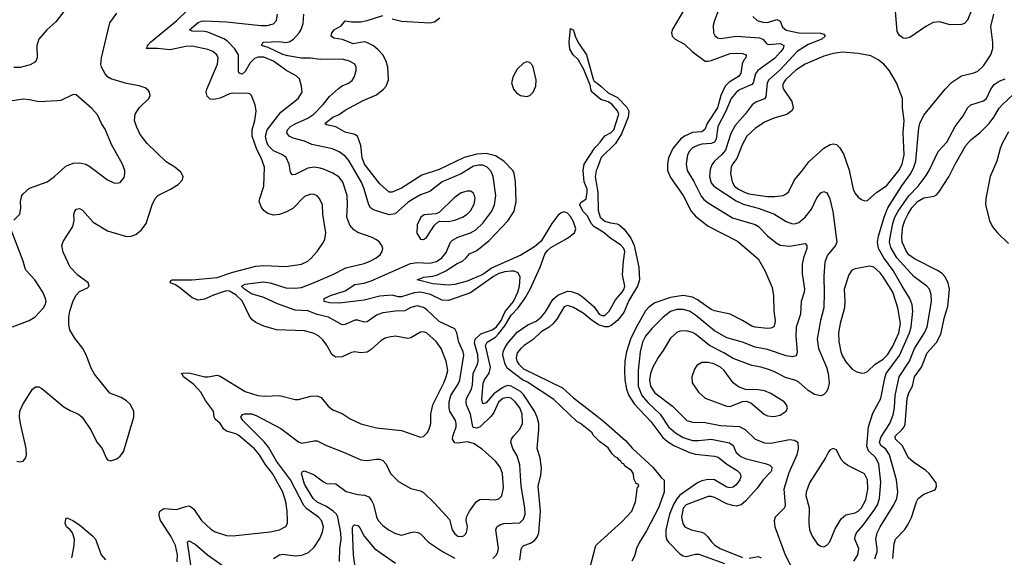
# Model space of a CAD drawing. Header units: inches. Extents: x 1173000 to 1307049, y 522583 to 678455.
# Tile 372 of 617: x 1256308 to 1262604, y 593174 to 596615. Entities that reach past the tile are written whole.
import ezdxf

# ---------------------------------------------------------------- set-up
doc = ezdxf.new("R2010")
doc.units = ezdxf.units.IN
doc.header["$MEASUREMENT"] = 0
doc.layers.add('B2559', color=7, linetype='Continuous')
doc.layers.add('B2569', color=7, linetype='Continuous')

msp = doc.modelspace()

# ---------------------------------------------------------------- linework, layer by layer
at = {"layer": 'B2559', "color": 5}
for points, elevation in [([(1257314, 593146), (1257317.4, 593190), (1257303.7, 593250), (1257274.5, 593310), (1257208.1, 593410), (1257200.9, 593430), (1257199.2, 593450), (1257205, 593470), (1257230, 593486), (1257310, 593479.7), (1257370, 593500.2), (1257390, 593502.8), (1257399.3, 593499.3), (1257422, 593482), (1257471.5, 593410), (1257530, 593354), (1257557.6, 593337.6), (1257630, 593313.8), (1257670, 593311.4), (1257910, 593336.9), (1257969.8, 593350.2), (1258008.8, 593371.2), (1258019.7, 593390), (1258020.4, 593410), (1258019.1, 593470), (1258010.4, 593530), (1257989.9, 593590), (1257924.6, 593710), (1257877.4, 593770), (1257841.1, 593830), (1257810, 593869.2), (1257710, 593953.3), (1257690, 593964.1), (1257630, 593982.3), (1257614.1, 593994.1), (1257589.5, 594029.5), (1257558.7, 594058.7), (1257551.9, 594070), (1257546.5, 594110), (1257497.1, 594177.1), (1257465.8, 594230), (1257420.4, 594280.4), (1257354.7, 594330), (1257347.2, 594347.2), (1257341.2, 594350), (1257348.2, 594351.8), (1257390, 594355), (1257491.1, 594328.9), (1257511.7, 594328.3), (1257570, 594339.7), (1257590, 594334), (1257750, 594234.2), (1257830, 594210.1), (1257874.5, 594205.5), (1257970, 594210.3), (1258070, 594184.4), (1258090, 594184.4), (1258170, 594204.2), (1258210, 594206.4), (1258235.8, 594195.8), (1258281.2, 594141.2), (1258310, 594117.1), (1258370, 594093.4), (1258420.2, 594060.2), (1258490, 594029.1), (1258590, 594001.8), (1258750, 593985), (1258870, 593943.7), (1258890, 593946.7), (1258914, 593970), (1258926.5, 593993.5), (1258936.9, 594030), (1258936.2, 594090), (1258948.9, 594150), (1259019.9, 594290), (1259036, 594330), (1259044.6, 594370), (1259035.5, 594430), (1259002.8, 594510), (1258970, 594555.7), (1258910, 594609.8), (1258890, 594617.7), (1258870, 594614.8), (1258810, 594578), (1258790, 594574), (1258710, 594589.8), (1258670, 594583.5), (1258644.3, 594575.7), (1258618.7, 594561.3), (1258555.7, 594504.3), (1258530, 594487.7), (1258490, 594481.5), (1258450, 594488.4), (1258430, 594484.7), (1258370, 594457.4), (1258330, 594454.8), (1258305.3, 594470), (1258270, 594534.3), (1258246.1, 594566.1), (1258219.7, 594590), (1258190, 594607), (1258130, 594622.3), (1257950, 594628.7), (1257870, 594653.6), (1257817.3, 594677.3), (1257794.8, 594694.8), (1257777.4, 594717.4), (1257730, 594815), (1257690, 594853.6), (1257650, 594877.8), (1257630, 594879), (1257610, 594873.3), (1257548.1, 594851.9), (1257490, 594825), (1257450, 594819.3), (1257410, 594834), (1257330, 594901.3), (1257300, 594920), (1257269.7, 594930), (1257275.1, 594944.9), (1257282, 594950), (1257410.3, 594950.3), (1257570, 594964.5), (1257670, 594999), (1257817.5, 595037.5), (1257870, 595042.1), (1258010, 595034.2), (1258110, 595050.2), (1258149.9, 595070.1), (1258170, 595085.8), (1258210.9, 595130), (1258250.8, 595190), (1258259.3, 595210), (1258264.5, 595250), (1258247, 595370), (1258244.8, 595430), (1258225.7, 595470), (1258210, 595486.9), (1258190, 595496.4), (1258170, 595497.7), (1258130, 595482.2), (1258053.5, 595406.5), (1258015, 595385), (1257970, 595367.5), (1257930, 595364.2), (1257894.7, 595374.7), (1257871.5, 595391.5), (1257853.3, 595413.3), (1257839.8, 595450), (1257842.5, 595470), (1257869.8, 595550), (1257874.3, 595670), (1257851.9, 595730), (1257824.5, 595784.5), (1257794.7, 595870), (1257794.6, 595910), (1257810.5, 595970), (1257819.1, 596030), (1257814.5, 596070), (1257789.6, 596129.6), (1257779.6, 596139.6), (1257770, 596142), (1257670, 596143.4), (1257650, 596139.5), (1257590, 596111.5), (1257550, 596103.8), (1257526.9, 596106.9), (1257506.1, 596126.1), (1257499.3, 596150), (1257504.1, 596170), (1257573.2, 596330), (1257576.2, 596370), (1257568.5, 596390), (1257543, 596410), (1257510, 596423.4), (1257410, 596444.8), (1257370, 596443.2), (1257270, 596421.2), (1257190, 596429.3), (1257117, 596430), (1257123.9, 596436.1), (1257125.2, 596450), (1257144.9, 596470), (1257313.6, 596610), (1257450, 596742.6)], 880), ([(1256590, 596666.6), (1256539.7, 596600.3), (1256482.4, 596550), (1256430, 596489.5), (1256416.9, 596450), (1256419.6, 596370), (1256410, 596345.6), (1256375.1, 596324.9), (1256310, 596307.8), (1256270, 596308.1)], 920), ([(1256289.5, 593789.5), (1256310, 593784.5), (1256331.1, 593790), (1256346.6, 593810), (1256350.9, 593830), (1256349.7, 593870), (1256312.7, 594030), (1256307, 594070), (1256309.3, 594110), (1256327.3, 594152.7), (1256390, 594249.1), (1256410, 594265.5), (1256430, 594265.5), (1256450, 594253.8), (1256590, 594136.1), (1256630, 594112.9), (1256684, 594090), (1256708, 594070), (1256764.9, 593984.9), (1256802, 593910), (1256836.3, 593870), (1256861, 593810), (1256870, 593798), (1256890, 593791), (1256930, 593804.9), (1256950, 593822), (1256971.8, 593850), (1257038.7, 594070), (1257036.9, 594110), (1257014.2, 594154.2), (1256990, 594175.6), (1256955.8, 594195.8), (1256884.4, 594224.4), (1256786.3, 594346.3), (1256764.6, 594384.6), (1256732.5, 594470), (1256711.3, 594510), (1256658.2, 594578.2), (1256629, 594629), (1256622, 594662), (1256622.6, 594710), (1256629, 594750), (1256650, 594814.3), (1256670, 594851.6), (1256690, 594874.9), (1256740.9, 594899.1), (1256753.2, 594910), (1256746, 594930), (1256679.4, 594979.4), (1256630.7, 595030), (1256586, 595126), (1256578.2, 595170), (1256585.6, 595194.4), (1256648, 595290), (1256655.8, 595330), (1256655.1, 595370), (1256659.7, 595390), (1256670, 595401.3), (1256690, 595405.3), (1256710, 595394.9), (1256778.1, 595318.1), (1256870, 595262.9), (1256990, 595227.8), (1257021.2, 595230), (1257050, 595240.7), (1257087.2, 595270), (1257116.1, 595310), (1257155.3, 595430), (1257173.3, 595470), (1257192.3, 595490), (1257273.2, 595530), (1257320.5, 595559.5), (1257349.3, 595590), (1257352.7, 595610), (1257337.7, 595637.7), (1257299.3, 595670), (1257245, 595705), (1257122.2, 595822.2), (1257079.2, 595879.2), (1257054.2, 595930), (1257042.7, 595970), (1257045.7, 596010), (1257071.3, 596050), (1257132.8, 596110), (1257141.3, 596130), (1257138, 596150), (1257130, 596163.7), (1257110, 596177.4), (1257071.8, 596191.8), (1256990, 596206.6), (1256890, 596235), (1256870, 596248.8), (1256852.4, 596272.4), (1256831.6, 596310), (1256827.4, 596327.4), (1256831.9, 596370), (1256884.9, 596595.1), (1256930, 596657.1)], 920), ([(1257930, 593166.4), (1257970, 593190.1), (1257990, 593194.3), (1258070, 593182.8), (1258112.3, 593187.7), (1258155, 593205), (1258190, 593239), (1258226.3, 593293.7), (1258244.1, 593335.9), (1258249.9, 593370), (1258237.7, 593410), (1258219.4, 593430), (1258143.7, 593483.7), (1258124.8, 593504.8), (1258039.7, 593670), (1257950.7, 593790), (1257898.9, 593878.9), (1257872.2, 593912.2), (1257735.4, 594050), (1257721.1, 594070), (1257732.3, 594087.7), (1257747.5, 594092.5), (1257790, 594091.4), (1257820.8, 594080.8), (1257978, 593998), (1258090, 593912.6), (1258110, 593905), (1258190, 593920.3), (1258210, 593918.5), (1258270, 593889), (1258390, 593843.2), (1258490, 593798.6), (1258530, 593793.2), (1258590, 593802.3), (1258610, 593801.1), (1258630, 593793.6), (1258650.8, 593770.8), (1258679.6, 593710), (1258730, 593659.3), (1258810, 593614), (1258870, 593600.3), (1258890, 593588.8), (1258961, 593521), (1259056.8, 593416.8), (1259073.7, 593350), (1259090, 593325.3), (1259110, 593310.4), (1259130, 593307.6), (1259147.9, 593312.1), (1259165.1, 593330), (1259171, 593369), (1259163.1, 593410), (1259164.4, 593430), (1259185.1, 593470), (1259228.1, 593531.9), (1259250, 593543.5), (1259270, 593546), (1259350, 593541.5), (1259370.8, 593549.2), (1259390, 593568.2), (1259400.7, 593619.3), (1259396.1, 593710), (1259380.3, 593750), (1259350.8, 593790), (1259265.8, 593865.8), (1259210, 593903), (1259170, 593913.5), (1259110, 593905.4), (1259090, 593907.4), (1259076.2, 593930), (1259077.2, 593950), (1259097.9, 594010), (1259099.1, 594030), (1259095, 594050), (1259058.6, 594110), (1259053.4, 594130), (1259053.7, 594170), (1259065.8, 594210), (1259113.3, 594286.7), (1259122, 594310), (1259147.6, 594467.6), (1259142.8, 594490), (1259116.7, 594550), (1259104.2, 594610), (1259090, 594635.8), (1258990, 594683.9), (1258910, 594758.8), (1258890, 594772.4), (1258850, 594782.5), (1258810, 594771.9), (1258770, 594750.4), (1258710, 594748.4), (1258630, 594738.5), (1258590, 594722.6), (1258530, 594681.8), (1258510, 594678.2), (1258470, 594691.9), (1258450, 594691.7), (1258390, 594664.1), (1258370, 594662.2), (1258282.4, 594710), (1258210, 594728.2), (1258150, 594750.7), (1258070, 594755.4), (1257956.4, 594796.4), (1257870, 594836.4), (1257790, 594860.1), (1257744.5, 594890), (1257725.6, 594910), (1257750, 594923), (1257863.9, 594936.1), (1257910, 594930.1), (1258010, 594899), (1258070, 594896), (1258110, 594901.1), (1258187.4, 594930), (1258310, 594984.5), (1258392.6, 595027.4), (1258510, 595054.2), (1258549.5, 595070), (1258587.3, 595090), (1258613.3, 595110), (1258626, 595130), (1258629.6, 595150), (1258624.2, 595170), (1258609.6, 595190), (1258590, 595206.6), (1258561.1, 595221.1), (1258470, 595252.8), (1258443.9, 595270), (1258419.5, 595299.5), (1258399.9, 595350), (1258403.7, 595430), (1258401, 595490), (1258373.7, 595573.7), (1258350, 595606.6), (1258310, 595631.4), (1258250, 595657.4), (1258230, 595665), (1258190, 595669.8), (1258150, 595663.7), (1258070, 595624), (1258050, 595622.2), (1258038.6, 595638.6), (1258031.8, 595690), (1258011.7, 595731.7), (1257989, 595749), (1257930, 595776.2), (1257897.1, 595810), (1257887.9, 595830), (1257879.9, 595870), (1257890.4, 595910), (1257977.1, 596022.9), (1258088, 596110), (1258113.3, 596150), (1258110.9, 596190), (1258096.1, 596236.1), (1258075.3, 596255.3), (1258010, 596291.4), (1257929.9, 596350), (1257870, 596375.2), (1257830, 596374.2), (1257810, 596366.4), (1257781.2, 596338.8), (1257750, 596282.6), (1257730, 596266.6), (1257716, 596270), (1257710, 596275.1), (1257707.2, 596287.2), (1257706.7, 596390), (1257682, 596430), (1257637, 596477), (1257612.3, 596492.3), (1257510, 596534.8), (1257490, 596539.2), (1257410, 596540.7), (1257393, 596550), (1257450, 596596.1), (1257470, 596604.6), (1257490, 596606.2), (1257630, 596600.5), (1257850, 596576.3), (1257890, 596576.8), (1257931.9, 596588.1), (1257951, 596610), (1257956.4, 596650)], 860), ([(1259333, 593167), (1259356.5, 593190), (1259366.3, 593210), (1259369, 593230), (1259353.3, 593350), (1259358.9, 593370), (1259377.3, 593382.7), (1259404, 593390), (1259505.4, 593394.6), (1259530, 593417.6), (1259539.2, 593450), (1259539, 593490), (1259515.1, 593630), (1259505.9, 593765.9), (1259490, 593823), (1259461.1, 593870), (1259448.2, 593910), (1259452.8, 593930), (1259465.6, 593950), (1259506.7, 593993.3), (1259522.4, 594030), (1259520.4, 594090), (1259505, 594130), (1259476.9, 594170), (1259450, 594191.9), (1259430, 594197.3), (1259397.2, 594190), (1259370, 594166.2), (1259338.9, 594101.1), (1259322.2, 594077.8), (1259251.5, 594008.5), (1259230, 593999.6), (1259210, 594004.7), (1259205.4, 594010), (1259190.4, 594089.6), (1259165.6, 594150), (1259162.3, 594170), (1259165.9, 594190), (1259196.7, 594250), (1259203.2, 594276.8), (1259207.8, 594350), (1259235.2, 594410), (1259239.7, 594430), (1259236.5, 594470), (1259216.5, 594543.5), (1259220.9, 594570), (1259256.8, 594603.2), (1259330, 594630.4), (1259357.1, 594650), (1259386.8, 594690), (1259413, 594747), (1259466.5, 594810), (1259492.8, 594870), (1259503.3, 594910), (1259507.4, 594967.4), (1259495, 594995), (1259470, 595006), (1259450, 595006), (1259410, 595000.8), (1259372.2, 594990), (1259337.2, 594970), (1259190, 594865.5), (1259050, 594818), (1259010, 594819.6), (1258935.1, 594855.1), (1258870, 594871.7), (1258830, 594867.3), (1258750, 594841.4), (1258730, 594841.8), (1258690, 594851.8), (1258610, 594846.2), (1258510, 594819.4), (1258350, 594799.6), (1258290, 594801.6), (1258255.1, 594810), (1258254.5, 594814.5), (1258254, 594830), (1258296.3, 594850), (1258390, 594879.6), (1258450, 594918.8), (1258510.6, 594929.4), (1258556.4, 594943.6), (1258806.2, 595053.8), (1258850, 595061.2), (1258930, 595056.9), (1258972.1, 595067.9), (1259007.1, 595090), (1259035, 595125), (1259063.7, 595190), (1259076.2, 595203.8), (1259110, 595223.1), (1259190, 595249.6), (1259224.1, 595270), (1259268.6, 595311.4), (1259325.9, 595390), (1259344.1, 595430), (1259353.1, 595490), (1259335.9, 595610), (1259322.4, 595642.4), (1259297.1, 595670), (1259270, 595682.5), (1259243.8, 595683.8), (1259210, 595676.1), (1259130, 595628.8), (1259010, 595576.9), (1258930, 595514), (1258870, 595492.9), (1258830, 595471.1), (1258793, 595447), (1258708.4, 595371.6), (1258670, 595366.5), (1258570, 595397), (1258551, 595411), (1258540.6, 595430), (1258511.6, 595530), (1258494.8, 595570), (1258413.2, 595713.2), (1258390, 595741.8), (1258350, 595768.9), (1258307.1, 595787.1), (1258175.7, 595815.7), (1258130, 595837.5), (1258055.9, 595855.9), (1258030.8, 595870), (1258016.2, 595890), (1258021, 595910), (1258039.4, 595930), (1258070, 595948.9), (1258150, 595984.6), (1258187.8, 596010), (1258248.3, 596071.7), (1258290, 596123.8), (1258345.9, 596174.1), (1258369.2, 596190.8), (1258411.2, 596208.8), (1258433.8, 596226.2), (1258448.6, 596250), (1258459.7, 596290), (1258459.7, 596310), (1258451.2, 596330), (1258417.6, 596350), (1258370, 596361.8), (1258230, 596359.1), (1258168.4, 596368.4), (1258110, 596367.7), (1258023.4, 596383.4), (1257990, 596392.4), (1257897.1, 596437.1), (1257855.1, 596450), (1257864.5, 596470), (1257870, 596471.3), (1257970, 596474.1), (1258010, 596468.3), (1258030, 596472.1), (1258058.4, 596490), (1258095.8, 596530), (1258108.3, 596551.7), (1258120.8, 596590), (1258124.2, 596650)], 840), ([(1259505.3, 593154.7), (1259513.7, 593226.3), (1259520.5, 593239.5), (1259530.6, 593249.4), (1259574.8, 593265.2), (1259599.2, 593280.8), (1259617, 593303), (1259627, 593330), (1259638.7, 593470), (1259622.6, 593630), (1259641.2, 593698.8), (1259644.8, 593744.8), (1259635.7, 593810), (1259616.2, 593870), (1259628.3, 593991.7), (1259626.6, 594030), (1259617, 594070), (1259599, 594110), (1259530, 594215.8), (1259510, 594234.9), (1259450, 594269.6), (1259430, 594273.5), (1259410, 594268), (1259390, 594255.7), (1259340, 594220), (1259290, 594162.9), (1259270, 594156.3), (1259263.6, 594183.6), (1259271.8, 594288.2), (1259279.5, 594310), (1259310, 594351.8), (1259319.2, 594390), (1259286.9, 594530), (1259297.1, 594550), (1259350, 594582), (1259370, 594603.8), (1259410, 594655.5), (1259450, 594722.7), (1259495.1, 594770), (1259538.3, 594830), (1259572.2, 594890), (1259635.9, 595030), (1259666.9, 595113.1), (1259682.1, 595137.9), (1259703.2, 595156.8), (1259810, 595215.8), (1259855.9, 595250), (1259863.6, 595276.4), (1259850, 595320.4), (1259830, 595354.4), (1259810, 595376.1), (1259790, 595384.9), (1259770, 595378.8), (1259750, 595361), (1259710.1, 595310), (1259642, 595198), (1259599.2, 595160.8), (1259512.5, 595107.5), (1259330, 595027.3), (1259270, 594983), (1259170, 594941.2), (1259090, 594918.9), (1259050, 594916.3), (1258950, 594923.1), (1258849.8, 594949.8), (1258892.2, 594967.8), (1258950, 594972.9), (1258978.8, 594981.2), (1259033.1, 595006.9), (1259105.6, 595054.4), (1259140.3, 595070), (1259163.7, 595090), (1259183.8, 595116.2), (1259230, 595138.3), (1259310, 595201.6), (1259431.8, 595330), (1259469.9, 595390), (1259483.2, 595450), (1259477.8, 595577.8), (1259469.9, 595629.9), (1259462.2, 595650), (1259404.2, 595710), (1259350, 595744.1), (1259290, 595757.4), (1259230, 595754.6), (1259150, 595731.8), (1258990, 595655.6), (1258880.3, 595619.7), (1258750, 595536.3), (1258690, 595509.8), (1258670, 595510.9), (1258610, 595563.7), (1258513.6, 595690), (1258498.8, 595730), (1258490.3, 595810.3), (1258468.2, 595868.2), (1258450, 595880.6), (1258390, 595894.8), (1258329.2, 595929.2), (1258270, 595941.3), (1258258.4, 595950), (1258311.1, 595990), (1258350, 596007.6), (1258390, 596035), (1258503.4, 596096.6), (1258590, 596133.4), (1258635, 596170), (1258650.8, 596190), (1258667.1, 596230), (1258662.1, 596310), (1258651.5, 596350), (1258629.5, 596389.5), (1258601.2, 596421.2), (1258570, 596446.6), (1258528.4, 596468.4), (1258510, 596471.7), (1258439.8, 596459.8), (1258373, 596487), (1258315.8, 596495.8), (1258299.7, 596510), (1258302.9, 596530), (1258318.5, 596550), (1258364.6, 596575.4), (1258390, 596607.7), (1258430, 596601.7), (1258490, 596600.7), (1258530.6, 596609.4), (1258630, 596641.8)], 820), ([(1258690, 596619.6), (1258750, 596605.3), (1258930, 596595.3), (1258959.4, 596600.6), (1258993.7, 596626.3)], 820), ([(1260000, 596123.7), (1259968.2, 596150), (1259961.5, 596161.5), (1259955.8, 596195.8), (1259915.5, 596295.5), (1259878.8, 596358.8), (1259846.8, 596390), (1259826.7, 596426.7), (1259821.7, 596470), (1259830, 596558), (1259850, 596547.3), (1259862.8, 596502.8), (1259882.2, 596462.2), (1259932, 596390), (1259974.6, 596234.6), (1259981.6, 596221.6), (1260000, 596208.1)], 780), ([(1256270, 595330.8), (1256309.4, 595370.6), (1256316, 595410), (1256312.7, 595450), (1256322.7, 595490), (1256330, 595501), (1256370, 595537.1), (1256484.2, 595575.8), (1256529.8, 595610.2), (1256603.3, 595676.7), (1256650, 595695.8), (1256690, 595699.5), (1256730.3, 595690.3), (1256756, 595676), (1256870, 595590.4), (1256910, 595570.4), (1256930, 595568), (1256950, 595573.4), (1256975.4, 595604.6), (1256981.3, 595630), (1256979.7, 595650), (1256964.4, 595690), (1256895.5, 595815.5), (1256854, 595914), (1256831, 595950), (1256805.5, 596005.5), (1256770, 596045.1), (1256670, 596132.7), (1256650, 596136), (1256570, 596097), (1256550, 596094.5), (1256430, 596088.2), (1256370, 596102.6), (1256330, 596105.7), (1256250, 596094)], 940), ([(1260000, 595277.2), (1259978.3, 595290), (1259962.4, 595310), (1259938.9, 595358.9), (1259909, 595390), (1259889.8, 595430.2), (1259896, 595444), (1259930, 595468.8), (1259937.5, 595510), (1259936.9, 595530), (1259917.3, 595577.3), (1259911.1, 595650), (1259917.5, 595690), (1259985.9, 595794.1), (1260000, 595808.6)], 780), ([(1260000, 595663.1), (1259995, 595650), (1259988.4, 595610), (1260000, 595534.9)], 780), ([(1256262, 594650), (1256368.7, 594690), (1256405.2, 594710), (1256460.7, 594770), (1256471.5, 594790), (1256476.3, 594810), (1256473, 594830), (1256455.4, 594870), (1256404, 594950), (1256349.7, 595010), (1256342.9, 595022.9), (1256330.8, 595070), (1256253.6, 595270)], 940), ([(1260000, 593930.9), (1259975.9, 593955.9), (1259967.8, 593970), (1259893.3, 594030), (1259870, 594043), (1259723.4, 594183.4), (1259555.1, 594295.1), (1259523.8, 594310), (1259424.1, 594384.1), (1259410, 594417.1), (1259397.9, 594470), (1259399.9, 594490), (1259410, 594514.4), (1259430, 594544.7), (1259490, 594614.7), (1259557.6, 594662.4), (1259610, 594684.3), (1259643.1, 594710), (1259670, 594744.9), (1259716.1, 594823.9), (1259748.3, 594851.7), (1259810, 594876.3), (1259835.1, 594875.1), (1259879.7, 594859.7), (1259903.9, 594843.9), (1259978.8, 594778.8), (1260000, 594749.5)], 780), ([(1260000, 594668.7), (1259970, 594687.1), (1259910, 594737.3), (1259850, 594771.7), (1259810, 594785), (1259790, 594776.8), (1259784.4, 594770), (1259742.8, 594697.2), (1259719.8, 594670), (1259692.6, 594647.4), (1259643.1, 594616.9), (1259591.1, 594568.9), (1259534.2, 594530), (1259513.2, 594510), (1259490, 594481.5), (1259482, 594450), (1259487.7, 594430), (1259500.5, 594410), (1259530, 594379.8), (1259777.8, 594257.8), (1259850, 594195), (1260000, 594076.2)], 780), ([(1258352.1, 593147.9), (1258354.4, 593230), (1258364.1, 593290), (1258362.2, 593330), (1258342.8, 593430), (1258333.9, 593450), (1258313.1, 593470), (1258270, 593498.7), (1258210, 593526.4), (1258183.5, 593550), (1258130, 593643.1), (1258109.2, 593710), (1258116.1, 593723.9), (1258130, 593727.8), (1258190, 593701.5), (1258250, 593656.5), (1258270, 593647.1), (1258330, 593644.7), (1258395.8, 593595.8), (1258470, 593575.6), (1258512.4, 593572.4), (1258540.7, 593560.7), (1258558.1, 593538.1), (1258571.1, 593511.1), (1258590, 593433), (1258601.1, 593410), (1258630, 593377.6), (1258670, 593347.1), (1258710, 593326.9), (1258750, 593315.8), (1258810, 593333.4), (1258830, 593336.5), (1258852.8, 593332.8), (1258870, 593323.7), (1258922, 593270), (1259011.6, 593211.6), (1259089.6, 593169.6)], 840), ([(1256641.7, 593170), (1256656.4, 593250), (1256658.3, 593290), (1256645, 593330), (1256630.4, 593350.4), (1256607.9, 593370), (1256599, 593390), (1256602, 593418), (1256610, 593426), (1256646.9, 593410), (1256690, 593381.8), (1256776.4, 593310), (1256793.3, 593290), (1256829.6, 593190), (1256857.2, 593157.2)], 880), ([(1258452.4, 593110), (1258443, 593190), (1258435.2, 593350), (1258435.9, 593364.1), (1258442.8, 593377.2), (1258450, 593381.1), (1258470, 593376.9), (1258483.3, 593363.3), (1258510.1, 593310), (1258577.7, 593230), (1258710, 593137.5)], 820), ([(1257403.7, 593110), (1257380.9, 593270), (1257390, 593279.6), (1257430, 593258.8), (1257508.8, 593190), (1257610, 593119.5)], 860), ([(1259955.1, 593110), (1259991.8, 593250), (1260000, 593257.4)], 780)]:
    msp.add_lwpolyline(points, dxfattribs=dict(at, elevation=elevation))
for points, elevation in [([(1259550, 596345.1), (1259530, 596336.9), (1259490, 596296.9), (1259462.6, 596250), (1259453, 596210), (1259465.6, 596170), (1259485.4, 596145.4), (1259510, 596128.3), (1259550, 596123.3), (1259570, 596130.2), (1259591.1, 596150), (1259608.3, 596190), (1259611.2, 596230), (1259590, 596319.6), (1259570, 596341.3)], 820), ([(1259170, 595517.7), (1259130, 595506.2), (1259085.4, 595474.6), (1258990, 595381.6), (1258968.8, 595371.2), (1258893.9, 595366.1), (1258872.2, 595350), (1258850, 595301.2), (1258848, 595248), (1258870, 595210.7), (1258890, 595208.7), (1258910, 595221.6), (1258961.1, 595298.9), (1258980.9, 595319.1), (1258995.4, 595324.6), (1259050, 595323), (1259090, 595330.9), (1259139.7, 595350), (1259168.9, 595370), (1259190, 595391.4), (1259213.8, 595433.8), (1259220.2, 595470), (1259217.1, 595490), (1259207.3, 595507.3), (1259190, 595516.8)], 860)]:
    msp.add_lwpolyline(points, close=True, dxfattribs=dict(at, elevation=elevation))
at = {"layer": 'B2569', "color": 5}
for points, elevation in [([(1260562.6, 596690), (1260480.2, 596550), (1260475.5, 596530), (1260480.8, 596510), (1260499.5, 596490), (1260557.9, 596457.9), (1260607.2, 596410), (1260690, 596350.1), (1260710, 596348.1), (1260730, 596352.3), (1260850, 596397.8), (1260890, 596400.9), (1260930, 596397.6), (1260952.2, 596390), (1260950.3, 596370), (1260940.7, 596359.3), (1260928.3, 596331.7), (1260918.8, 596270), (1260904.8, 596250), (1260845, 596215), (1260819.6, 596190), (1260791, 596129), (1260769.3, 596050), (1260704.7, 595950), (1260688.5, 595911.5), (1260670, 595897), (1260610, 595891.6), (1260559.2, 595870), (1260534, 595850), (1260483.8, 595790), (1260456.9, 595730), (1260449.6, 595690), (1260451.1, 595650), (1260470, 595605.6), (1260550.8, 595490), (1260601.2, 595390), (1260630, 595356.3), (1260710, 595294.2), (1260897.7, 595197.7), (1261030, 595084.4), (1261073.4, 595010), (1261119.8, 594899.8), (1261128, 594848), (1261130.1, 594750.1), (1261138.3, 594690), (1261137.5, 594670), (1261130.2, 594650), (1261110, 594640.8), (1261090, 594638.5), (1261010, 594647.3), (1260990, 594652.7), (1260930, 594689.9), (1260850, 594729), (1260750, 594751), (1260730, 594759.3), (1260642.7, 594822.7), (1260610, 594839.2), (1260550, 594848.4), (1260470, 594836), (1260370, 594801.9), (1260330, 594774.1), (1260310, 594750.6), (1260250, 594644.5), (1260214.2, 594570), (1260189.1, 594490), (1260178.2, 594430), (1260174.5, 594370), (1260178, 594310), (1260188.2, 594250), (1260202.8, 594210), (1260237.2, 594157.2), (1260342.8, 594042.8), (1260421.2, 593941.2), (1260450, 593915.7), (1260490, 593890.5), (1260590, 593844.2), (1260630, 593834), (1260750, 593821.2), (1260774.8, 593814.8), (1260830, 593770.1), (1260896.5, 593730), (1260914.3, 593710), (1260918.4, 593690), (1260913.3, 593670), (1260890, 593638.4), (1260870, 593622.7), (1260850, 593618.2), (1260830, 593622.8), (1260750, 593669.2), (1260710, 593672.9), (1260670, 593663.8), (1260642.1, 593650), (1260530, 593571.8), (1260510, 593549), (1260490, 593515.4), (1260462.1, 593450), (1260440.3, 593350), (1260439.9, 593310), (1260446.6, 593286.6), (1260457.1, 593270), (1260530, 593195.6), (1260550, 593183.2), (1260570, 593179.2), (1260630, 593195), (1260650, 593195), (1260814, 593134)], 820), ([(1260775, 596670), (1260750.2, 596610), (1260742.2, 596577.8), (1260744.7, 596530), (1260752.3, 596512.3), (1260770, 596497.4), (1260790, 596494.9), (1260891.9, 596508.1), (1261037.7, 596497.7), (1261060.3, 596490), (1261082.5, 596462.5), (1261095, 596455), (1261170, 596461.4), (1261193.7, 596450), (1261188.8, 596430), (1261175.2, 596410), (1261134.2, 596365.8), (1261026.8, 596290), (1261012, 596268), (1260997.4, 596210), (1260990, 596198.7), (1260910, 596165.6), (1260890, 596149.2), (1260857.4, 596110), (1260824.1, 596030), (1260771, 595930), (1260761.2, 595850), (1260750, 595831.3), (1260730, 595822.7), (1260670, 595817.2), (1260641.1, 595810), (1260610, 595794), (1260590, 595773.8), (1260578.7, 595750), (1260569.4, 595690), (1260576.3, 595650), (1260618.7, 595578.7), (1260665.7, 595485.7), (1260683.3, 595463.3), (1260710, 595442.1), (1260866.7, 595346.7), (1261010, 595303.8), (1261031.1, 595290), (1261090, 595231.3), (1261146, 595186), (1261170, 595172), (1261230, 595166.1), (1261330, 595181.7), (1261341.7, 595170), (1261341.5, 595150), (1261320.1, 595090), (1261312.1, 595050), (1261312.2, 594990), (1261326, 594890), (1261324.1, 594870), (1261304.5, 594810), (1261300.6, 594730), (1261272.2, 594647.8), (1261270.1, 594590), (1261279.1, 594490), (1261276, 594470), (1261270, 594463), (1261250, 594457.4), (1261210, 594462.4), (1261090, 594503.2), (1261010, 594518.4), (1260930, 594551.2), (1260830, 594579.5), (1260750, 594622.5), (1260630, 594723.6), (1260590, 594749.9), (1260550, 594760.9), (1260510, 594760.4), (1260470, 594746.7), (1260421.5, 594710), (1260350, 594639), (1260308.9, 594590), (1260290.7, 594550), (1260276, 594490), (1260261.7, 594370), (1260262.4, 594270), (1260286.7, 594210), (1260324.5, 594164.5), (1260403.1, 594090), (1260457.3, 594010), (1260500.4, 593970), (1260550, 593940.7), (1260610, 593921.5), (1260650, 593921.2), (1260730, 593929.6), (1260846.4, 593906.4), (1260869.7, 593889.7), (1260890, 593844.7), (1260918.3, 593818.3), (1260946.7, 593806.7), (1261075.2, 593775.2), (1261103.5, 593763.5), (1261118.2, 593750), (1261115.7, 593730), (1261110, 593721.4), (1261061.8, 593670), (1261024.2, 593615.8), (1260950, 593533.3), (1260920.3, 593510), (1260890, 593502.2), (1260865, 593505), (1260830, 593516.8), (1260750, 593556.8), (1260730, 593563.8), (1260710, 593563.1), (1260569.3, 593510), (1260550, 593488), (1260539.4, 593430), (1260547.6, 593390), (1260561.7, 593370), (1260600.7, 593350), (1260670, 593334.7), (1260685.8, 593325.8), (1260706.9, 593306.9), (1260733.4, 593270), (1260752.2, 593252.2), (1260787.9, 593230), (1260930, 593171.8)], 840), ([(1262392.7, 596670), (1262368.7, 596611.3), (1262350, 596589.2), (1262330, 596583.7), (1262258.3, 596581.7), (1262190, 596599.8), (1262150, 596596.8), (1262101.6, 596570), (1262000.5, 596499.5), (1261973.1, 596493.1), (1261956.9, 596496.9), (1261933.6, 596513.6), (1261918.9, 596538.9), (1261908.7, 596670)], 860), ([(1260995.3, 596635.3), (1261023.7, 596610), (1261058.9, 596598.9), (1261090, 596596.6), (1261150, 596615.1), (1261170, 596604), (1261186, 596566), (1261208.3, 596548.3), (1261290, 596531.1), (1261428.3, 596528.3), (1261450, 596521.3), (1261458.9, 596510), (1261436, 596490), (1261350, 596454.8), (1261279.5, 596410), (1261170, 596294.3), (1261097.7, 596230), (1261088.2, 596210), (1261078.9, 596121.1), (1261070, 596108.8), (1261014.1, 596085.9), (1260990.6, 596069.4), (1260946.7, 596010), (1260882.2, 595937.8), (1260854.9, 595885.1), (1260820.2, 595779.8), (1260796.1, 595750), (1260751.1, 595710), (1260733.5, 595686.5), (1260723.5, 595656.5), (1260719.2, 595610), (1260730.1, 595570), (1260747.2, 595550), (1260890, 595454.9), (1260934.4, 595434.4), (1261030, 595409.2), (1261130, 595372.4), (1261210, 595322.7), (1261250, 595308.6), (1261270, 595309.4), (1261290, 595316.9), (1261329.8, 595350), (1261370, 595402), (1261406.1, 595473.9), (1261430, 595505.7), (1261450, 595514.6), (1261470, 595506.7), (1261476.3, 595496.3), (1261488.1, 595468.1), (1261506.6, 595386.6), (1261532.2, 595190), (1261525.3, 595170), (1261473, 595107), (1261456.8, 595063.2), (1261448.8, 594971.2), (1261453, 594867), (1261450.7, 594770), (1261428.4, 594690), (1261407.7, 594570), (1261415.5, 594510), (1261466.4, 594390), (1261478.3, 594350), (1261483.8, 594290), (1261475.4, 594250), (1261464.9, 594230), (1261447.1, 594212.9), (1261430, 594207.4), (1261390, 594216.4), (1261350, 594242.5), (1261290, 594295.9), (1261270, 594305.7), (1261204, 594324), (1261130, 594363.2), (1261096.2, 594376.2), (1261050, 594389.9), (1260990, 594400.5), (1260870, 594445.4), (1260810, 594482.5), (1260718.7, 594530), (1260630, 594602.5), (1260610, 594613.1), (1260570, 594622.5), (1260530, 594620.6), (1260510, 594613.5), (1260470, 594577.2), (1260422.5, 594497.5), (1260390, 594453.6), (1260353.3, 594386.7), (1260341.3, 594350), (1260335.9, 594310), (1260341.8, 594270), (1260370, 594225.6), (1260481.2, 594141.2), (1260573, 594050), (1260610, 594038), (1260690, 594035.8), (1260790, 594017.6), (1260910.1, 594010.1), (1260948.4, 593990), (1261010, 593931.1), (1261070, 593907.2), (1261110, 593904.6), (1261230, 593928.3), (1261262.9, 593922.9), (1261283.6, 593910), (1261285.4, 593870), (1261276.5, 593830), (1261225.5, 593714.5), (1261195, 593610), (1261202.9, 593510), (1261197.6, 593490), (1261139.5, 593430), (1261131.5, 593408.5), (1261136.5, 593370), (1261202.3, 593190), (1261253.8, 593090)], 860), ([(1261641.8, 593150), (1261668, 593190), (1261673.5, 593230), (1261649.1, 593290), (1261649.9, 593310), (1261659.1, 593330), (1261701.3, 593378.7), (1261776.9, 593483.1), (1261793.2, 593510), (1261806.7, 593550), (1261814.7, 593654.7), (1261801.1, 593770), (1261783.4, 593810), (1261735.3, 593855.3), (1261725, 593885), (1261736.5, 594010), (1261763.9, 594096.1), (1261815.2, 594190), (1261839.2, 594320.8), (1261848.8, 594350), (1261934.7, 594465.3), (1261997.3, 594610), (1262008.8, 594650), (1262019.1, 594750), (1262014.9, 594790), (1262000.8, 594830), (1261950, 594908.3), (1261892.9, 595010), (1261833.5, 595090), (1261798.8, 595150), (1261793, 595190), (1261799.3, 595230), (1261834.9, 595350), (1261859.6, 595410), (1261948.5, 595551.5), (1262006.4, 595630), (1262026.4, 595670), (1262038, 595710), (1262056.7, 595923.3), (1262064.5, 595950), (1262090, 596002.6), (1262226.2, 596170), (1262266.9, 596213.1), (1262330, 596255), (1262410, 596274.2), (1262434.7, 596285.3), (1262470, 596318.9), (1262518.2, 596390), (1262529.7, 596429.7), (1262530.7, 596469.3), (1262518, 596570), (1262536.9, 596650)], 860), ([(1261775.4, 593164.6), (1261789.9, 593210), (1261791.4, 593230), (1261782.9, 593290), (1261789.9, 593330), (1261809.1, 593370), (1261897.7, 593510), (1261915.6, 593550), (1261923.2, 593590), (1261914, 593670), (1261870.4, 593830), (1261845.8, 593865.8), (1261815.3, 593890), (1261805.6, 593910), (1261816, 593944), (1261871.1, 594030), (1261894.1, 594085.9), (1261901.8, 594130), (1261906.4, 594210), (1261930.9, 594330), (1261998.5, 594430), (1262030.3, 594510), (1262093.7, 594610), (1262111.1, 594648.9), (1262137.9, 594810), (1262136, 594856), (1262124.6, 594890), (1262108.8, 594910), (1262028.5, 594968.5), (1261917.1, 595090), (1261877.5, 595157.5), (1261870.3, 595190), (1261871.9, 595210), (1261890.3, 595310), (1261904.8, 595350), (1261926.2, 595390), (1261992.3, 595487.7), (1262052.2, 595550), (1262103.4, 595616.6), (1262124.4, 595650), (1262181.1, 595770), (1262235.3, 595830), (1262290, 595932), (1262341.8, 595998.2), (1262370, 596052.7), (1262390, 596070.3), (1262470, 596094.8), (1262490, 596110.8), (1262517, 596170), (1262539.6, 596200.4), (1262570, 596221.4), (1262610, 596236.5)], 840), ([(1260000, 596208.1), (1260024.7, 596190), (1260070, 596147.3), (1260130, 596117.1), (1260190, 596055.2), (1260202.4, 596030), (1260197.9, 595990), (1260156.6, 595883.4), (1260117.3, 595822.7), (1260027, 595733), (1260000, 595663.1)], 780), ([(1260000, 595808.6), (1260020.7, 595830), (1260049.8, 595870.2), (1260090, 595892.1), (1260107.9, 595910), (1260138.1, 596010), (1260131.5, 596031.5), (1260093.5, 596073.5), (1260070, 596087.9), (1260023.9, 596103.9), (1260000, 596123.7)], 780), ([(1261890, 593166), (1261899.3, 593260.7), (1261909.1, 593290), (1261967.9, 593352.1), (1261990, 593386.5), (1262010, 593427.8), (1262042, 593530), (1262053, 593550), (1262090, 593578.5), (1262155.8, 593604.2), (1262162.9, 593610), (1262171.1, 593630), (1262167.8, 593650), (1262123.1, 593710), (1262103.1, 593730), (1262022.2, 593782.2), (1261990.7, 593810.7), (1261951.2, 593890), (1261907.4, 593930), (1261905.4, 593950), (1261950, 593992.1), (1261963.8, 594010), (1261970, 594027.1), (1261982, 594190), (1261992.9, 594227.1), (1262016, 594270), (1262030.4, 594330), (1262075.2, 594390), (1262110, 594482.6), (1262170.3, 594549.7), (1262197.8, 594602.2), (1262221, 594710), (1262241.7, 594778.3), (1262253.8, 594890), (1262245.3, 594930), (1262222.8, 594970), (1262205.7, 594990), (1262177.6, 595010), (1262030, 595084.6), (1261994.3, 595110), (1261977.4, 595130), (1261950.6, 595190.6), (1261948.8, 595228.8), (1261955.9, 595290), (1261967.3, 595330), (1261988.3, 595371.7), (1262011.7, 595410), (1262048, 595452), (1262090, 595474.9), (1262154.8, 595485.2), (1262170, 595493), (1262186.2, 595510), (1262250, 595607.9), (1262288.6, 595690), (1262357.9, 595810), (1262392.3, 595847.7), (1262446.9, 595890), (1262507.4, 595950), (1262536.7, 595990), (1262570, 596047.8), (1262589.6, 596070.4), (1262662.9, 596137.1)], 820), ([(1262630, 595896.5), (1262590, 595822.4), (1262576.8, 595790), (1262555.3, 595710), (1262512.4, 595610), (1262484.8, 595470), (1262483.7, 595430), (1262510.1, 595330), (1262529.2, 595289.2), (1262561.1, 595250), (1262630, 595181.6)], 820), ([(1260000, 595534.9), (1260003.8, 595510), (1260007.2, 595392.8), (1260019.4, 595350), (1260050, 595324.1), (1260086.3, 595313.7), (1260128.2, 595308.2), (1260141.6, 595301.6), (1260173, 595273), (1260215.5, 595215.5), (1260236.8, 595170), (1260267.5, 595030), (1260271.1, 594950), (1260259.1, 594910), (1260203.6, 594816.4), (1260170, 594739.8), (1260130, 594689.3), (1260090, 594657.6), (1260070, 594649.2), (1260050, 594648.7), (1260010, 594662.5), (1260000, 594668.7)], 780), ([(1260000, 594749.5), (1260014.2, 594730), (1260030, 594720.7), (1260050, 594721.9), (1260077.9, 594750), (1260117.5, 594822.5), (1260160.6, 594870), (1260171.6, 594888.4), (1260176.7, 594910), (1260162.4, 594982.4), (1260168.3, 595070), (1260177.5, 595130), (1260170.5, 595150), (1260151, 595171), (1260080.2, 595220.2), (1260046.2, 595250), (1260000, 595277.2)], 780), ([(1260000, 594076.2), (1260042.5, 594042.5), (1260181.9, 593921.9), (1260226.2, 593870), (1260356.9, 593750), (1260410, 593683.8), (1260428.7, 593668.7), (1260428, 593590), (1260393.7, 593490), (1260316.4, 593343.6), (1260270.2, 593270), (1260251.5, 593230), (1260239.6, 593180.4), (1260223.1, 593150)], 780), ([(1260000, 593257.4), (1260159.2, 593400.8), (1260222, 593470), (1260245.1, 593530), (1260255.3, 593610), (1260258, 593622), (1260266, 593630), (1260262, 593642), (1260250, 593646), (1260235.3, 593675.3), (1260232.3, 593707.7), (1260219.3, 593730), (1260178, 593758), (1260170, 593771.3), (1260157.2, 593777.2), (1260151.3, 593790), (1260138, 593798), (1260131.3, 593810), (1260116.4, 593816.4), (1260096.4, 593836.4), (1260070, 593874.3), (1260015.2, 593915.2), (1260000, 593930.9)], 780), ([(1260971.9, 593168.1), (1261030, 593178.8), (1261050, 593171.7)], 840)]:
    msp.add_lwpolyline(points, dxfattribs=dict(at, elevation=elevation))
at = {"layer": 'B2569', "color": 5, "elevation": 880}
for points in [[(1261570, 596405.6), (1261510, 596398.1), (1261450, 596380.2), (1261330, 596328.8), (1261270, 596291.3), (1261204.3, 596230), (1261191.3, 596210), (1261186.6, 596190), (1261192.2, 596170), (1261245.4, 596090), (1261253.6, 596050), (1261247.3, 596032.7), (1261212.7, 596007.3), (1261130, 595983.4), (1261070, 595958.4), (1261010, 595918.1), (1260958.1, 595870), (1260926.6, 595813.4), (1260894, 595726), (1260865.9, 595690), (1260856.8, 595670), (1260854, 595630), (1260863.6, 595576.4), (1260878.8, 595550), (1260904.2, 595530), (1260941.7, 595510), (1260970, 595501), (1261090, 595482.3), (1261137.5, 595482.5), (1261190, 595490.2), (1261210, 595499.2), (1261225.6, 595514.4), (1261261.6, 595590), (1261310, 595644.9), (1261354.4, 595705.6), (1261450, 595791.3), (1261490, 595815.3), (1261510, 595820.3), (1261530, 595815.3), (1261550, 595797), (1261575.1, 595755.1), (1261611.4, 595651.4), (1261637.2, 595530), (1261650, 595501.6), (1261670, 595478.4), (1261690, 595464), (1261710, 595456.3), (1261730, 595458), (1261789.1, 595510.9), (1261850, 595551.5), (1261930, 595650.2), (1261951.5, 595690), (1261962.8, 595750), (1261956.1, 595890), (1261963.2, 595970), (1261952.8, 596050), (1261952.1, 596110), (1261914.2, 596210), (1261870, 596286.9), (1261834.5, 596330), (1261796.6, 596356.6), (1261750, 596382.6), (1261670, 596398.6)], [(1261743.7, 595036.3), (1261650, 595020.7), (1261629.1, 595010.9), (1261610, 594982.7), (1261580.2, 594890), (1261584.8, 594810), (1261582.5, 594770), (1261554.3, 594670), (1261543.2, 594610), (1261545.7, 594554.3), (1261559.4, 594490), (1261570, 594460.3), (1261590, 594424.9), (1261630, 594377.6), (1261661.2, 594361.2), (1261693.4, 594353.4), (1261710, 594354.3), (1261730, 594364), (1261778.8, 594410), (1261830, 594442.5), (1261856.9, 594470), (1261890, 594525.5), (1261929.9, 594609.9), (1261940.3, 594670), (1261923.8, 594770), (1261890.2, 594870.2), (1261830, 594969.1), (1261810, 594994), (1261770, 595029.8)], [(1260710, 594421.6), (1260670, 594420.3), (1260638.5, 594401.5), (1260622.2, 594377.8), (1260606, 594330), (1260608.9, 594290), (1260647.8, 594230), (1260691.6, 594191.6), (1260830, 594140.7), (1260850, 594139.2), (1260930, 594170.3), (1260953.1, 594173.1), (1260982.4, 594162.4), (1261068.5, 594090), (1261090, 594078.9), (1261130, 594074.6), (1261170, 594083.6), (1261209.6, 594110), (1261217.6, 594130), (1261211.5, 594150), (1261196.3, 594170), (1261110, 594223.1), (1261070, 594239.3), (1261030, 594246), (1260950, 594248.4), (1260904.5, 594264.5), (1260870, 594291.6), (1260813.2, 594370), (1260788.9, 594390), (1260746.9, 594413.1)], [(1261510, 593869.4), (1261490, 593862.7), (1261480.5, 593850), (1261461.1, 593810), (1261357.2, 593650), (1261335.9, 593590), (1261335.5, 593570), (1261356.5, 593490), (1261352.9, 593392.9), (1261358.7, 593350), (1261375.3, 593310), (1261410, 593258), (1261430, 593245.5), (1261450, 593242), (1261470, 593250.7), (1261487.9, 593272.1), (1261523.1, 593356.9), (1261560, 593420), (1261590, 593445.2), (1261650, 593458.7), (1261670, 593469.5), (1261690, 593490.2), (1261718.6, 593541.4), (1261731.7, 593610), (1261729.9, 593670), (1261710, 593707.9), (1261602.5, 593762.5), (1261579.1, 593779.1), (1261560, 593800), (1261530, 593861.2)]]:
    msp.add_lwpolyline(points, close=True, dxfattribs=at)

doc.saveas('drawing.dxf')
